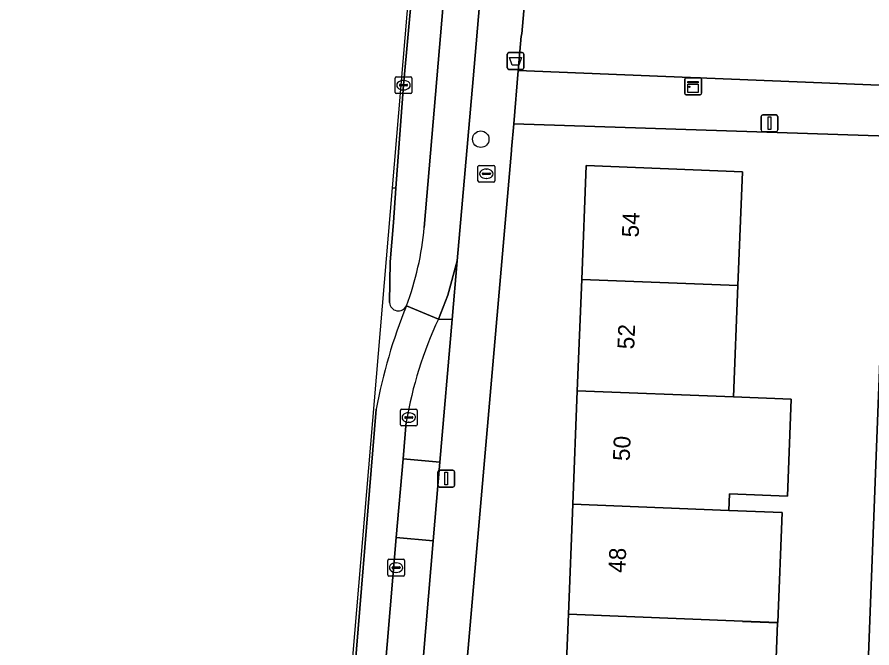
# Model space of a CAD drawing. Extents: x 161354 to 162026, y 386504 to 387460.
# Drawn here: x 161385.3 to 161436.1, y 387065.4 to 387102.9 of the extents above; entities that cross this region are included whole.
import ezdxf

# ---------------------------------------------------------------- set-up
doc = ezdxf.new("R2010")
doc.units = 0
for name, color, linetype in [('IMGEO_Afvalbak', 7, 'Continuous'), ('IMGEO_Berm_open', 7, 'Continuous'), ('IMGEO_Boom', 7, 'Continuous'), ('IMGEO_Brandkraan', 7, 'Continuous'), ('IMGEO_Erf', 7, 'Continuous'), ('IMGEO_Fietspad_open', 7, 'Continuous'), ('IMGEO_Kast', 7, 'Continuous'), ('IMGEO_Kolk', 7, 'Continuous'), ('IMGEO_Lichtmast', 7, 'Continuous'), ('IMGEO_Pand', 7, 'Continuous'), ('IMGEO_Pand_nummerreeks', 7, 'Continuous'), ('IMGEO_Parkeervlak_open', 7, 'Continuous'), ('IMGEO_Rijbaan_lokaal_gesloten', 7, 'Continuous'), ('IMGEO_Rijbaan_lokaal_open', 7, 'Continuous'), ('IMGEO_Verkeerseiland_open', 7, 'Continuous'), ('IMGEO_Voetpad_open', 7, 'Continuous')]:
    doc.layers.add(name, color=color, linetype=linetype)

msp = doc.modelspace()

# ---------------------------------------------------------------- linework, layer by layer
at = {"layer": 'IMGEO_Afvalbak'}
for p, q in [((161414.456, 387099.848), (161414.456, 387100.648)), ((161414.456, 387100.648), (161414.456, 387099.848)), ((161414.556, 387100.748), (161415.346, 387100.748)), ((161415.346, 387100.748), (161414.556, 387100.748)), ((161415.446, 387100.648), (161415.446, 387099.848)), ((161415.446, 387099.848), (161415.446, 387100.648)), ((161415.346, 387099.748), (161414.556, 387099.748)), ((161414.556, 387099.748), (161415.346, 387099.748))]:
    msp.add_line(p, q, dxfattribs=at)
msp.add_lwpolyline([(161414.599, 387100.462), (161415.303, 387100.462), (161415.154, 387099.992), (161414.748, 387099.992), (161414.599, 387100.462)], dxfattribs=at)
for centre, start, end in [((161414.556, 387100.648), 90, 180), ((161414.556, 387100.648), 90, 180), ((161415.346, 387100.648), 0, 90), ((161415.346, 387100.648), 360, 90), ((161414.556, 387099.848), 180, 270), ((161414.556, 387099.848), 180, 270), ((161415.346, 387099.848), 270, 0), ((161415.346, 387099.848), 270, 0)]:
    msp.add_arc(centre, 0.1, start, end, dxfattribs=at)
at = {"layer": 'IMGEO_Berm_open'}
for points in [[(161410.433, 387121.719), (161410.149, 387119.165), (161408.295, 387098.811), (161407.844, 387092.692), (161407.694, 387090.665), (161407.502, 387088.315), (161407.469, 387085.902)], [(161409.521, 387090.357), (161411.862, 387117.792)]]:
    msp.add_lwpolyline(points, dxfattribs=at)
for centre, radius, start, end in [((161392.529, 387091.775), 17.051, 339.1642, 355.2304), ((161407.991, 387085.932), 0.523, 183.2731, 334.9046)]:
    msp.add_arc(centre, radius, start, end, dxfattribs=at)
at = {"layer": 'IMGEO_Boom'}
msp.add_circle((161412.886, 387095.605), 0.489, dxfattribs=at)
at = {"layer": 'IMGEO_Brandkraan'}
for p, q in [((161412.796, 387094.052), (161413.648, 387094.052)), ((161412.721, 387093.126), (161412.721, 387093.978)), ((161412.98, 387093.546), (161412.98, 387093.558)), ((161413.023, 387093.595), (161413.421, 387093.595)), ((161413.209, 387093.832), (161413.234, 387093.832)), ((161413.464, 387093.558), (161413.464, 387093.546)), ((161413.722, 387093.978), (161413.722, 387093.126)), ((161413.648, 387093.052), (161412.796, 387093.052)), ((161413.418, 387093.509), (161413.02, 387093.509)), ((161413.232, 387093.272), (161413.207, 387093.272))]:
    msp.add_line(p, q, dxfattribs=at)
for points in [[(161412.796, 387094.052), (161413.648, 387094.052)], [(161412.721, 387093.126), (161412.721, 387093.978)], [(161413.722, 387093.978), (161413.722, 387093.126)], [(161413.648, 387093.052), (161412.796, 387093.052)]]:
    msp.add_lwpolyline(points, dxfattribs=at)
for centre, radius, start, end in [((161412.798, 387093.976), 0.0765, 91.552, 178.448), ((161412.798, 387093.976), 0.0765, 91.552, 178.448), ((161413.646, 387093.976), 0.0765, 1.552, 88.448), ((161413.646, 387093.976), 0.0765, 1.552, 88.448), ((161413.02, 387093.555), 0.0403, 85.8775, 175.7526), ((161413.017, 387093.545), 0.0366, 178.938, 274.7102), ((161413.421, 387093.552), 0.043, 264.8664, 352.4533), ((161413.425, 387093.557), 0.0386, 1.7309, 96.639), ((161412.798, 387093.128), 0.0765, 181.552, 268.448), ((161412.798, 387093.128), 0.0765, 181.552, 268.448), ((161413.646, 387093.128), 0.0765, 271.552, 358.448), ((161413.646, 387093.128), 0.0765, 271.552, 358.448)]:
    msp.add_arc(centre, radius, start, end, dxfattribs=at)
for centre, major_axis, ratio, start_param, end_param in [((161413.208, 387093.552), (-0.387, 0.002), 0.722429, 4.712389, 7.853982), ((161413.233, 387093.552), (-0.39, 0.002), 0.717154, 1.570796, 4.712389)]:
    msp.add_ellipse(centre, major_axis=major_axis, ratio=ratio, start_param=start_param, end_param=end_param, dxfattribs=at)
at = {"layer": 'IMGEO_Erf'}
for points in [[(161420.847, 387167.119), (161420.722, 387165.849), (161419.152, 387145.879), (161415.319, 387101.857), (161415.293, 387101.72), (161415.119, 387099.688), (161440.458, 387098.648), (161443.609, 387167.785)], [(161435.806, 387040.05), (161434.978, 387040.065), (161435.018, 387041.376), (161437.115, 387095.79), (161414.848, 387096.512), (161414.72, 387095.022), (161414.721, 387094.933), (161408.966, 387029.008)], [(161417.831, 387060.85), (161418.093, 387067.404), (161418.354, 387073.93), (161418.623, 387080.671), (161418.887, 387087.277), (161419.157, 387094.034), (161428.435, 387093.663), (161428.165, 387086.907), (161427.901, 387080.301), (161431.342, 387080.164), (161431.112, 387074.407), (161427.671, 387074.545), (161427.632, 387073.558), (161430.8, 387073.432), (161430.539, 387066.91), (161428.44, 387066.992), (161428.439, 387066.958), (161430.526, 387066.877), (161430.296, 387061.14)]]:
    msp.add_lwpolyline(points, dxfattribs=at)
at = {"layer": 'IMGEO_Fietspad_open'}
for points in [[(161413.579, 387122.77), (161411.449, 387121.785), (161411.721, 387120.381), (161411.849, 387118.799), (161411.862, 387117.792), (161409.521, 387090.357)], [(161408.465, 387085.71), (161410.37, 387084.917), (161410.934, 387086.343), (161411.488, 387088.382), (161412.432, 387099.18), (161414.172, 387119.563)]]:
    msp.add_lwpolyline(points, dxfattribs=at)
msp.add_arc((161392.529, 387091.775), 17.051, 339.1642, 355.2304, dxfattribs=at)
at = {"layer": 'IMGEO_Kast'}
for p, q in [((161425.004, 387098.323), (161425.004, 387099.164)), ((161425.004, 387099.164), (161425.004, 387098.323)), ((161425.079, 387099.248), (161425.92, 387099.248)), ((161425.92, 387099.248), (161425.079, 387099.248)), ((161426.004, 387099.173), (161426.004, 387098.332)), ((161426.004, 387098.332), (161426.004, 387099.173)), ((161425.929, 387098.248), (161425.088, 387098.248)), ((161425.088, 387098.248), (161425.929, 387098.248))]:
    msp.add_line(p, q, dxfattribs=at)
for points in [[(161425.199, 387099.038), (161425.799, 387099.038), (161425.799, 387098.953), (161425.199, 387098.953), (161425.199, 387099.038)], [(161425.199, 387098.863), (161425.799, 387098.863), (161425.799, 387098.374), (161425.199, 387098.374), (161425.199, 387098.863)]]:
    msp.add_lwpolyline(points, dxfattribs=at)
msp.add_circle((161425.283, 387098.712), 0.0377, dxfattribs=at)
for centre, start, end in [((161425.082, 387099.17), 92.4484, 184.2845), ((161425.082, 387099.17), 92.4484, 184.2845), ((161425.926, 387099.17), 2.4484, 94.2845), ((161425.926, 387099.17), 2.4484, 94.2845), ((161425.082, 387098.326), 182.4484, 274.2845), ((161425.082, 387098.326), 182.4484, 274.2845), ((161425.926, 387098.326), 272.4484, 4.2845), ((161425.926, 387098.326), 272.4484, 4.2845)]:
    msp.add_arc(centre, 0.0779, start, end, dxfattribs=at)
at = {"layer": 'IMGEO_Kolk'}
for p, q in [((161407.794, 387098.385), (161407.794, 387099.237)), ((161407.869, 387099.311), (161408.721, 387099.311)), ((161408.795, 387099.237), (161408.795, 387098.385)), ((161408.053, 387098.805), (161408.053, 387098.817)), ((161408.491, 387098.768), (161408.093, 387098.768)), ((161408.096, 387098.854), (161408.494, 387098.854)), ((161408.282, 387099.091), (161408.307, 387099.091)), ((161408.537, 387098.817), (161408.537, 387098.805)), ((161408.721, 387098.311), (161407.869, 387098.311)), ((161408.305, 387098.531), (161408.28, 387098.531)), ((161408.109, 387078.649), (161408.109, 387079.501)), ((161408.184, 387079.575), (161409.036, 387079.575)), ((161408.597, 387079.355), (161408.622, 387079.355)), ((161409.11, 387079.501), (161409.11, 387078.649)), ((161408.368, 387079.069), (161408.368, 387079.081)), ((161408.806, 387079.032), (161408.408, 387079.032)), ((161408.411, 387079.118), (161408.809, 387079.118)), ((161408.62, 387078.795), (161408.595, 387078.795)), ((161408.852, 387079.081), (161408.852, 387079.069)), ((161409.036, 387078.575), (161408.184, 387078.575)), ((161407.43, 387070.662), (161408.282, 387070.662)), ((161407.355, 387069.736), (161407.355, 387070.588)), ((161407.614, 387070.156), (161407.614, 387070.168)), ((161407.657, 387070.205), (161408.055, 387070.205)), ((161407.843, 387070.442), (161407.868, 387070.442)), ((161408.098, 387070.168), (161408.098, 387070.156)), ((161408.356, 387070.588), (161408.356, 387069.736)), ((161408.282, 387069.662), (161407.43, 387069.662)), ((161408.052, 387070.119), (161407.654, 387070.119)), ((161407.866, 387069.882), (161407.841, 387069.882))]:
    msp.add_line(p, q, dxfattribs=at)
for points in [[(161407.794, 387098.385), (161407.794, 387099.237)], [(161407.869, 387099.311), (161408.721, 387099.311)], [(161408.795, 387099.237), (161408.795, 387098.385)], [(161408.721, 387098.311), (161407.869, 387098.311)], [(161408.109, 387078.649), (161408.109, 387079.501)], [(161408.184, 387079.575), (161409.036, 387079.575)], [(161409.11, 387079.501), (161409.11, 387078.649)], [(161409.036, 387078.575), (161408.184, 387078.575)], [(161407.43, 387070.662), (161408.282, 387070.662)], [(161407.355, 387069.736), (161407.355, 387070.588)], [(161408.356, 387070.588), (161408.356, 387069.736)], [(161408.282, 387069.662), (161407.43, 387069.662)]]:
    msp.add_lwpolyline(points, dxfattribs=at)
for centre, radius, start, end in [((161407.871, 387099.235), 0.0765, 91.552, 178.448), ((161407.871, 387099.235), 0.0765, 91.552, 178.448), ((161408.719, 387099.235), 0.0765, 1.552, 88.448), ((161408.719, 387099.235), 0.0765, 1.552, 88.448), ((161408.093, 387098.814), 0.0403, 85.8775, 175.7526), ((161408.09, 387098.804), 0.0366, 178.938, 274.7102), ((161408.494, 387098.811), 0.043, 264.8664, 352.4533), ((161408.498, 387098.816), 0.0386, 1.7309, 96.639), ((161407.871, 387098.387), 0.0765, 181.552, 268.448), ((161407.871, 387098.387), 0.0765, 181.552, 268.448), ((161408.719, 387098.387), 0.0765, 271.552, 358.448), ((161408.719, 387098.387), 0.0765, 271.552, 358.448), ((161408.186, 387079.499), 0.0765, 91.552, 178.448), ((161408.186, 387079.499), 0.0765, 91.552, 178.448), ((161409.034, 387079.499), 0.0765, 1.552, 88.448), ((161409.034, 387079.499), 0.0765, 1.552, 88.448), ((161408.408, 387079.078), 0.0403, 85.8775, 175.7526), ((161408.405, 387079.068), 0.0366, 178.938, 274.7102), ((161408.809, 387079.075), 0.043, 264.8664, 352.4533), ((161408.813, 387079.08), 0.0386, 1.7309, 96.639), ((161408.186, 387078.651), 0.0765, 181.552, 268.448), ((161408.186, 387078.651), 0.0765, 181.552, 268.448), ((161409.034, 387078.651), 0.0765, 271.552, 358.448), ((161409.034, 387078.651), 0.0765, 271.552, 358.448), ((161407.432, 387070.586), 0.0765, 91.552, 178.448), ((161407.432, 387070.586), 0.0765, 91.552, 178.448), ((161408.28, 387070.586), 0.0765, 1.552, 88.448), ((161408.28, 387070.586), 0.0765, 1.552, 88.448), ((161407.654, 387070.165), 0.0403, 85.8775, 175.7526), ((161407.651, 387070.155), 0.0366, 178.938, 274.7102), ((161408.055, 387070.162), 0.043, 264.8664, 352.4533), ((161408.059, 387070.167), 0.0386, 1.7309, 96.639), ((161407.432, 387069.738), 0.0765, 181.552, 268.448), ((161407.432, 387069.738), 0.0765, 181.552, 268.448), ((161408.28, 387069.738), 0.0765, 271.552, 358.448), ((161408.28, 387069.738), 0.0765, 271.552, 358.448)]:
    msp.add_arc(centre, radius, start, end, dxfattribs=at)
for centre, major_axis, ratio, start_param, end_param in [((161408.281, 387098.811), (-0.387, 0.002), 0.722429, 4.712389, 7.853982), ((161408.306, 387098.811), (-0.39, 0.002), 0.717154, 1.570796, 4.712389), ((161408.596, 387079.075), (-0.387, 0.002), 0.722429, 4.712389, 7.853982), ((161408.621, 387079.075), (-0.39, 0.002), 0.717154, 1.570796, 4.712389), ((161407.842, 387070.162), (-0.387, 0.002), 0.722429, 4.712389, 7.853982), ((161407.867, 387070.162), (-0.39, 0.002), 0.717154, 1.570796, 4.712389)]:
    msp.add_ellipse(centre, major_axis=major_axis, ratio=ratio, start_param=start_param, end_param=end_param, dxfattribs=at)
at = {"layer": 'IMGEO_Lichtmast'}
for p, q in [((161429.547, 387096.151), (161429.547, 387096.951)), ((161429.547, 387096.951), (161429.547, 387096.151)), ((161429.647, 387097.051), (161430.437, 387097.051)), ((161430.437, 387097.051), (161429.647, 387097.051)), ((161430.537, 387096.951), (161430.537, 387096.151)), ((161430.537, 387096.151), (161430.537, 387096.951)), ((161430.437, 387096.051), (161429.647, 387096.051)), ((161429.647, 387096.051), (161430.437, 387096.051)), ((161410.337, 387075.049), (161410.337, 387075.849)), ((161410.337, 387075.849), (161410.337, 387075.049)), ((161410.437, 387075.949), (161411.227, 387075.949)), ((161411.227, 387075.949), (161410.437, 387075.949)), ((161411.327, 387075.849), (161411.327, 387075.049)), ((161411.327, 387075.049), (161411.327, 387075.849)), ((161411.227, 387074.949), (161410.437, 387074.949)), ((161410.437, 387074.949), (161411.227, 387074.949))]:
    msp.add_line(p, q, dxfattribs=at)
for points in [[(161429.967, 387096.926), (161430.117, 387096.926), (161430.117, 387096.176), (161429.967, 387096.176), (161429.967, 387096.926)], [(161410.757, 387075.824), (161410.907, 387075.824), (161410.907, 387075.074), (161410.757, 387075.074), (161410.757, 387075.824)]]:
    msp.add_lwpolyline(points, dxfattribs=at)
for centre, start, end in [((161429.647, 387096.951), 90, 180), ((161429.647, 387096.951), 90, 180), ((161430.437, 387096.951), 0, 90), ((161430.437, 387096.951), 360, 90), ((161429.647, 387096.151), 180, 270), ((161429.647, 387096.151), 180, 270), ((161430.437, 387096.151), 270, 0), ((161430.437, 387096.151), 270, 0), ((161410.437, 387075.849), 90, 180), ((161410.437, 387075.849), 90, 180), ((161411.227, 387075.849), 0, 90), ((161411.227, 387075.849), 360, 90), ((161410.437, 387075.049), 180, 270), ((161410.437, 387075.049), 180, 270), ((161411.227, 387075.049), 270, 0), ((161411.227, 387075.049), 270, 0)]:
    msp.add_arc(centre, 0.1, start, end, dxfattribs=at)
at = {"layer": 'IMGEO_Pand'}
for points in [[(161428.165, 387086.907), (161428.435, 387093.663), (161419.157, 387094.034), (161418.887, 387087.277)], [(161427.901, 387080.301), (161428.165, 387086.907), (161418.887, 387087.277), (161418.623, 387080.671)], [(161431.342, 387080.164), (161427.901, 387080.301), (161418.623, 387080.671), (161418.354, 387073.93), (161427.632, 387073.558), (161427.671, 387074.545), (161431.112, 387074.407)], [(161427.632, 387073.558), (161418.354, 387073.93), (161418.093, 387067.404), (161428.44, 387066.992), (161430.539, 387066.91), (161430.8, 387073.432)], [(161430.526, 387066.877), (161428.439, 387066.958), (161428.44, 387066.992), (161418.093, 387067.404), (161417.831, 387060.85), (161427.092, 387060.48), (161428.178, 387060.437), (161428.209, 387061.222), (161430.296, 387061.14)]]:
    msp.add_lwpolyline(points, close=True, dxfattribs=at)
at = {"layer": 'IMGEO_Parkeervlak_open'}
msp.add_lwpolyline([(161410.463, 387076.423), (161408.272, 387076.632), (161407.861, 387071.945), (161410.061, 387071.75)], close=True, dxfattribs=at)
at = {"layer": 'IMGEO_Rijbaan_lokaal_gesloten'}
for points in [[(161419.149, 387237.89), (161419.082, 387239.471), (161419.1, 387240.153), (161419.81, 387259.577), (161420.632, 387279.824), (161421.338, 387297.879), (161419.75, 387268.949), (161414.633, 387175.718), (161407.62, 387092.708)], [(161407.62, 387092.708), (161407.844, 387092.692), (161408.295, 387098.811), (161410.149, 387119.165), (161410.433, 387121.719)], [(161407.469, 387085.902), (161407.502, 387088.315), (161407.694, 387090.665), (161407.844, 387092.692), (161407.62, 387092.708), (161403.029, 387038.37), (161389.859, 386881.623), (161385.332, 386827.741)], [(161410.37, 387084.917), (161408.465, 387085.71)], [(161406.674, 387079.565), (161402.616, 387030.052), (161394.233, 386932.401), (161389.344, 386874.852), (161388.763, 386863.237), (161388.746, 386863.053), (161388.119, 386839.423)], [(161388.119, 386839.423), (161388.746, 386863.053), (161388.763, 386863.237), (161389.344, 386874.852), (161394.233, 386932.401), (161402.616, 387030.052), (161406.674, 387079.565)], [(161403.709, 387022.054), (161403.951, 387025.019), (161404.803, 387034.67), (161404.942, 387036.934), (161404.964, 387037.184), (161405.633, 387045.089), (161406.077, 387050.525), (161406.782, 387058.989), (161407.155, 387063.473), (161407.861, 387071.945), (161408.272, 387076.632), (161408.459, 387078.818)]]:
    msp.add_lwpolyline(points, dxfattribs=at)
for centre, radius, start, end in [((161407.991, 387085.932), 0.523, 183.2731, 334.9046), ((161437.868, 387073.807), 31.721, 157.9605, 169.5413), ((161437.868, 387073.807), 31.721, 157.9605, 169.5413), ((161431.878, 387074.829), 23.757, 154.872, 170.3333)]:
    msp.add_arc(centre, radius, start, end, dxfattribs=at)
at = {"layer": 'IMGEO_Rijbaan_lokaal_open'}
for points in [[(161408.459, 387078.818), (161408.272, 387076.632), (161410.463, 387076.423), (161411.184, 387084.897)], [(161411.184, 387084.897), (161410.37, 387084.917)]]:
    msp.add_lwpolyline(points, dxfattribs=at)
msp.add_lwpolyline([(161410.061, 387071.75), (161407.861, 387071.945), (161407.155, 387063.473), (161409.339, 387063.302)], close=True, dxfattribs=at)
msp.add_arc((161431.878, 387074.829), 23.757, 154.872, 170.3333, dxfattribs=at)
at = {"layer": 'IMGEO_Verkeerseiland_open'}
msp.add_lwpolyline([(161411.488, 387088.382), (161410.934, 387086.343), (161410.37, 387084.917), (161411.184, 387084.897)], close=True, dxfattribs=at)
at = {"layer": 'IMGEO_Voetpad_open'}
for points in [[(161414.721, 387094.933), (161414.72, 387095.022), (161414.848, 387096.512), (161415.119, 387099.688), (161415.293, 387101.72), (161415.319, 387101.857), (161419.152, 387145.879), (161420.722, 387165.849), (161420.847, 387167.119), (161421.232, 387171.876), (161421.823, 387177.885), (161425.297, 387216.571), (161425.368, 387219.178), (161425.611, 387222.507)], [(161414.172, 387119.563), (161412.432, 387099.18), (161411.488, 387088.382), (161411.184, 387084.897), (161410.463, 387076.423), (161410.061, 387071.75), (161409.339, 387063.302), (161408.954, 387058.801), (161408.22, 387050.346), (161407.753, 387044.926), (161407.122, 387037.999)], [(161443.218, 387098.534), (161440.458, 387098.648), (161415.119, 387099.688), (161414.848, 387096.512), (161437.115, 387095.79), (161439.031, 387095.709), (161444.967, 387095.454), (161445.021, 387095.721), (161449.634, 387095.534), (161449.614, 387095.035), (161454.25, 387094.839), (161480.755, 387093.761)], [(161437.115, 387095.79), (161435.018, 387041.376), (161434.978, 387040.065), (161435.806, 387040.05), (161435.374, 387026.567)], [(161402.727, 386957.536), (161408.318, 387022.512), (161408.947, 387028.9), (161408.966, 387029.008), (161414.721, 387094.933)]]:
    msp.add_lwpolyline(points, dxfattribs=at)

# ---------------------------------------------------------------- texts
at = {"layer": 'IMGEO_Pand_nummerreeks'}
for s, rotation, p in [('54', 87.7117, (161422.269, 387089.757)), ('52', 87.7117, (161422.004, 387083.114)), ('50', 87.7141, (161421.737, 387076.479)), ('48', 87.7117, (161421.473, 387069.84))]:
    msp.add_text(s, height=1, rotation=rotation, dxfattribs=at).set_placement(p)

doc.saveas('drawing.dxf')
